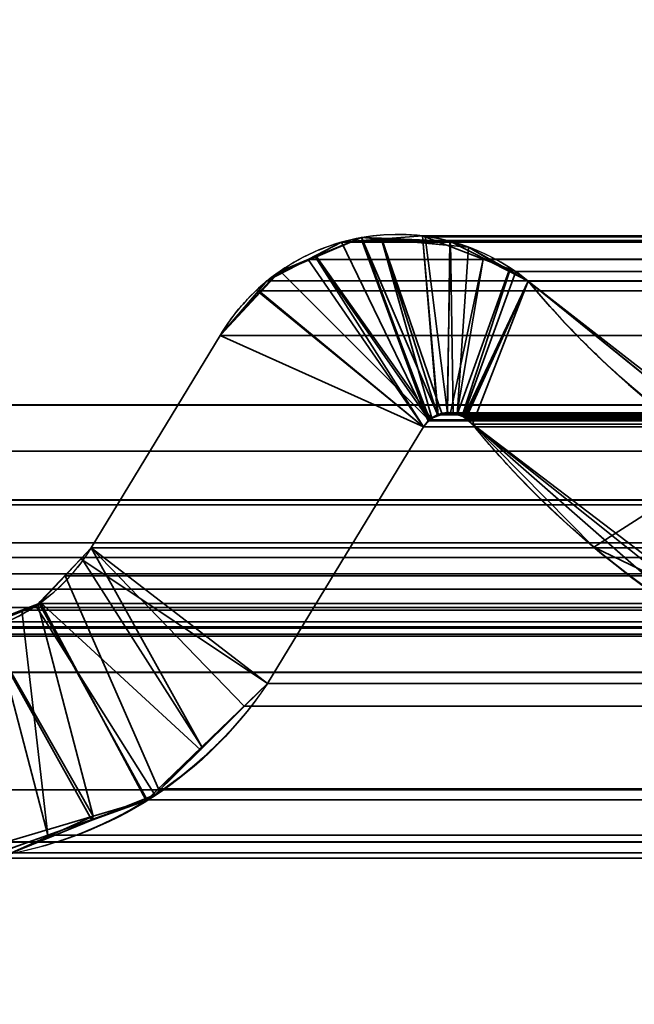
# Model space of a CAD drawing. Header units: millimetres. Extents: x -490 to 6690, y -115 to 152.
# Tile 782 of 1056: x 4035.78 to 4037.85, y 0.02 to 3.32. Entities that reach past the tile are written whole.
import ezdxf

# ---------------------------------------------------------------- set-up
doc = ezdxf.new("R2010")
doc.units = ezdxf.units.MM
doc.layers.add('152', color=253, linetype='Continuous')

# ---------------------------------------------------------------- blocks, each defined once
blk = doc.blocks.new('UG_SURFACE_004')
at = {"layer": '152', "color": 252, "linetype": 'Continuous', "lineweight": 35}
for points in [[(5144.0001, -6.2, 2202.5001), (5144.0001, 133.2, 2202.5001), (3855.9999, 133.2, 2202.5001), (3855.9999, -6.2, 2202.5001)], [(4006, -6.2, 2052.5), (4006, 133.2, 2052.5), (4994, 133.2, 2052.5), (4994, -6.2, 2052.5)]]:
    blk.add_3dface(points, dxfattribs=at)
blk = doc.blocks.new('UG_SURFACE_277')
at = {"layer": '152', "color": 254, "linetype": 'Continuous', "lineweight": 35}
for points in [[(4979.25, -10, 2032.7499), (4979.25, 136.75, 2032.7499), (4020.75, 136.75, 2032.7499), (4020.75, -10, 2032.7499)], [(4971.4999, 21, 2025.0001), (4971.4999, -8, 2025.0001), (4028.5001, -8, 2025.0001), (4028.5001, 21, 2025.0001)]]:
    blk.add_3dface(points, dxfattribs=at)
blk = doc.blocks.new('UG_SURFACE_303')
at = {"layer": '152', "color": 14, "linetype": 'Continuous', "lineweight": 35}
for points in [[(4971.3001, -10, 2024.8001), (4971.3001, 19, 2024.8001), (4028.6999, 19, 2024.8001), (4028.6999, -10, 2024.8001)], [(4967.2499, 16.25, 2020.75), (4967.2499, -22, 2020.75), (4032.7501, -22, 2020.75), (4032.7501, 16.25, 2020.75)]]:
    blk.add_3dface(points, dxfattribs=at)
blk = doc.blocks.new('UG_SURFACE_304')
at = {"layer": '152', "color": 7, "linetype": 'Continuous', "lineweight": 35}
for points in [[(4032.7501, 16, 2020.75), (4032.7501, -22, 2020.75), (4967.2499, -22, 2020.75), (4967.2499, 16, 2020.75)], [(4967, 16, 2020.4999), (4967, -22, 2020.4999), (4033, -22, 2020.4999), (4033, 16, 2020.4999)]]:
    blk.add_3dface(points, dxfattribs=at)
blk = doc.blocks.new('UG_SURFACE_309')
at = {"layer": '152', "color": 253, "linetype": 'Continuous', "lineweight": 35}
for points in [[(4036.931, 2.5886, 2016.5689), (4036.7761, 2.5225, 2016.7236), (4037.158, 1.9745, 2016.3422)], [(4036.7785, 2.5257, -7.5), (4036.7761, 2.5225, 2016.7236), (4036.931, 2.5886, 2016.5689)], [(4037.1866, 1.9923, -7.5), (4037.1647, 1.9821, -7.5), (4036.7785, 2.5257, -7.5), (4036.931, 2.5886, -7.5)], [(4036.931, 2.5886, 2016.5689), (4036.931, 2.5886, -7.5), (4036.7785, 2.5257, -7.5)], [(4036.931, 2.5886, -7.5), (4036.9978, 2.5858, -7.5), (4037.1995, 1.9983, -7.5), (4037.1866, 1.9923, -7.5)], [(4037.158, 1.9745, 2016.3422), (4037.1661, 1.9832, 2016.3338), (4036.9978, 2.5826, 2016.5024), (4036.931, 2.5886, 2016.5689)], [(4036.931, 2.5886, -7.5), (4036.931, 2.5886, 2016.5689), (4036.9978, 2.5826, 2016.5024)], [(4036.9978, 2.5826, 2016.5024), (4036.9978, 2.5858, -7.5), (4036.931, 2.5886, -7.5)], [(4037.2186, 1.9992, -7.5), (4037.1995, 1.9983, -7.5), (4036.9978, 2.5858, -7.5), (4037.2267, 2.5765, -7.5)], [(4036.9978, 2.5858, -7.5), (4036.9978, 2.5826, 2016.5024), (4037.2281, 2.5622, 2016.2721)], [(4037.2281, 2.5622, 2016.2721), (4037.2267, 2.5765, -7.5), (4036.9978, 2.5858, -7.5)], [(4036.9978, 2.5826, 2016.5024), (4037.1661, 1.9832, 2016.3338), (4037.1861, 1.9902, 2016.3136)], [(4037.1861, 1.9902, 2016.3136), (4037.2181, 2.0011, 2016.2816), (4037.2281, 2.5622, 2016.2721), (4036.9978, 2.5826, 2016.5024)], [(4037.2267, 2.5765, -7.5), (4037.2286, 2.5756, -7.5), (4037.2376, 2.0001, -7.5), (4037.2186, 1.9992, -7.5)], [(4037.2281, 2.5622, 2016.2721), (4037.2286, 2.5756, -7.5), (4037.2267, 2.5765, -7.5)], [(4037.2286, 2.5756, -7.5), (4037.2281, 2.5622, 2016.2721), (4037.2896, 2.5567, 2016.2101)], [(4037.2515, 1.9952, -7.5), (4037.2376, 2.0001, -7.5), (4037.2286, 2.5756, -7.5), (4037.425, 2.4752, -7.5)], [(4037.2896, 2.5567, 2016.2101), (4037.425, 2.4752, -7.5), (4037.2286, 2.5756, -7.5)], [(4037.2896, 2.5567, 2016.2101), (4037.2281, 2.5622, 2016.2721), (4037.2181, 2.0011, 2016.2816), (4037.2519, 1.9939, 2016.2482)], [(4037.2519, 1.9939, 2016.2482), (4037.2682, 1.9905, 2016.2318), (4037.4284, 2.4775, 2016.0718), (4037.2896, 2.5567, 2016.2101)], [(4037.2896, 2.5567, 2016.2101), (4037.4284, 2.4775, 2016.0718), (4037.425, 2.4752, -7.5)], [(4037.1385, 1.954, 2016.3615), (4036.7761, 2.5225, 2016.7236), (4036.6435, 2.4659, 2016.8564), (4036.5872, 2.4036, 2016.9129)], [(4036.6578, 2.476, -7.5), (4036.6435, 2.4659, 2016.8564), (4036.7761, 2.5225, 2016.7236)], [(4036.6578, 2.476, -7.5), (4036.7785, 2.5257, -7.5), (4037.1647, 1.9821, -7.5), (4037.158, 1.9751, -7.5)], [(4036.7761, 2.5225, 2016.7236), (4036.7785, 2.5257, -7.5), (4036.6578, 2.476, -7.5)], [(4036.7761, 2.5225, 2016.7236), (4037.1385, 1.954, 2016.3615), (4037.158, 1.9745, 2016.3422)], [(4037.4899, 2.4421, 2016.01), (4037.4284, 2.4775, 2016.0718), (4037.2682, 1.9905, 2016.2318), (4037.2801, 1.9804, 2016.2199)], [(4037.425, 2.4752, -7.5), (4037.4284, 2.4775, 2016.0718), (4037.4899, 2.4421, 2016.01)], [(4036.5915, 2.4048, -7.5), (4036.5872, 2.4036, 2016.9129), (4036.6435, 2.4659, 2016.8564)], [(4037.158, 1.9751, -7.5), (4037.1385, 1.954, -7.5), (4036.5915, 2.4048, -7.5), (4036.6578, 2.476, -7.5)], [(4036.6435, 2.4659, 2016.8564), (4036.6578, 2.476, -7.5), (4036.5915, 2.4048, -7.5)], [(4037.425, 2.4752, -7.5), (4037.4899, 2.4421, -7.5), (4037.2739, 1.9874, -7.5), (4037.2515, 1.9952, -7.5)], [(4037.4899, 2.4421, 2016.01), (4037.4899, 2.4421, -7.5), (4037.425, 2.4752, -7.5)], [(4037.2801, 1.9816, -7.5), (4037.2739, 1.9874, -7.5), (4037.4899, 2.4421, -7.5)], [(4037.3025, 1.962, -7.5), (4037.2801, 1.9816, -7.5), (4037.4899, 2.4421, -7.5)], [(4037.2801, 1.9804, 2016.2199), (4037.3025, 1.962, 2016.1977), (4037.4899, 2.4421, 2016.01)], [(4037.4899, 2.4421, -7.5), (4038.2204, 1.8511, -7.5), (4038.0893, 1.3346, -7.5), (4037.3025, 1.962, -7.5)], [(4038.2185, 1.8751, 2015.2817), (4037.4899, 2.4421, 2016.01), (4037.3025, 1.962, 2016.1977), (4037.7097, 1.5505, 2015.7902)], [(4037.4899, 2.4421, -7.5), (4037.4899, 2.4421, 2016.01), (4038.2185, 1.8751, 2015.2817)], [(4038.2185, 1.8751, 2015.2817), (4038.2204, 1.8511, -7.5), (4037.4899, 2.4421, -7.5)], [(4036.4566, 2.2595, -7.5), (4036.5915, 2.4048, -7.5), (4037.1385, 1.954, -7.5)], [(4036.5872, 2.4036, 2016.9129), (4036.5915, 2.4048, -7.5), (4036.4566, 2.2595, -7.5)], [(4037.1385, 1.954, 2016.3615), (4036.5872, 2.4036, 2016.9129), (4036.4566, 2.2595, 2017.0436)], [(4036.4566, 2.2595, -7.5), (4036.4566, 2.2595, 2017.0436), (4036.5872, 2.4036, 2016.9129)], [(4037.1385, 1.954, -7.5), (4036.6154, 1.093, -7.5), (4036.0241, 1.5475, -7.5), (4036.4566, 2.2595, -7.5)], [(4036.6154, 1.093, 2016.8846), (4037.1385, 1.954, 2016.3615), (4036.4566, 2.2595, 2017.0436), (4036.0241, 1.5475, 2017.4761)], [(4036.0241, 1.5475, 2017.4761), (4036.4566, 2.2595, 2017.0436), (4036.4566, 2.2595, -7.5), (4036.0241, 1.5475, -7.5)], [(4037.158, 1.9751, -7.5), (4037.1647, 1.9821, -7.5), (4037.1661, 1.9832, 2016.3338)], [(4037.1661, 1.9832, 2016.3338), (4037.158, 1.9745, 2016.3422), (4037.158, 1.9751, -7.5)], [(4037.1647, 1.9821, -7.5), (4037.1866, 1.9923, -7.5), (4037.1861, 1.9902, 2016.3136)], [(4037.1861, 1.9902, 2016.3136), (4037.1661, 1.9832, 2016.3338), (4037.1647, 1.9821, -7.5)], [(4037.2181, 2.0011, 2016.2816), (4037.1861, 1.9902, 2016.3136), (4037.1995, 1.9983, -7.5)], [(4037.1861, 1.9902, 2016.3136), (4037.1866, 1.9923, -7.5), (4037.1995, 1.9983, -7.5)], [(4037.1995, 1.9983, -7.5), (4037.2186, 1.9992, -7.5), (4037.2181, 2.0011, 2016.2816)], [(4037.2519, 1.9939, 2016.2482), (4037.2181, 2.0011, 2016.2816), (4037.2186, 1.9992, -7.5)], [(4037.2186, 1.9992, -7.5), (4037.2376, 2.0001, -7.5), (4037.2519, 1.9939, 2016.2482)], [(4037.2376, 2.0001, -7.5), (4037.2515, 1.9952, -7.5), (4037.2519, 1.9939, 2016.2482)], [(4037.2682, 1.9905, 2016.2318), (4037.2515, 1.9952, -7.5), (4037.2739, 1.9874, -7.5)], [(4037.2682, 1.9905, 2016.2318), (4037.2519, 1.9939, 2016.2482), (4037.2515, 1.9952, -7.5)], [(4037.2801, 1.9804, 2016.2199), (4037.2682, 1.9905, 2016.2318), (4037.2739, 1.9874, -7.5)], [(4037.2739, 1.9874, -7.5), (4037.2801, 1.9816, -7.5), (4037.2801, 1.9804, 2016.2199)], [(4037.2801, 1.9816, -7.5), (4037.3025, 1.962, -7.5), (4037.3025, 1.962, 2016.1977)], [(4037.3025, 1.962, 2016.1977), (4037.2801, 1.9804, 2016.2199), (4037.2801, 1.9816, -7.5)], [(4036.6154, 1.093, -7.5), (4037.1385, 1.954, -7.5), (4037.1385, 1.954, 2016.3615), (4036.6154, 1.093, 2016.8846)], [(4037.1385, 1.954, -7.5), (4037.158, 1.9751, -7.5), (4037.158, 1.9745, 2016.3422)], [(4037.158, 1.9745, 2016.3422), (4037.1385, 1.954, 2016.3615), (4037.1385, 1.954, -7.5)], [(4037.3025, 1.962, -7.5), (4038.0893, 1.3346, -7.5), (4038.0783, 1.3723, 2015.4219)], [(4038.0783, 1.3723, 2015.4219), (4037.7097, 1.5505, 2015.7902), (4037.3025, 1.962, -7.5)], [(4037.7097, 1.5505, 2015.7902), (4037.3025, 1.962, 2016.1977), (4037.3025, 1.962, -7.5)], [(4037.7097, 1.5505, 2015.7902), (4038.0783, 1.3723, 2015.4219), (4038.2185, 1.8751, 2015.2817)], [(4035.9893, 1.5111, -7.5), (4036.0241, 1.5475, -7.5), (4036.6154, 1.093, -7.5)], [(4035.9893, 1.5111, -7.5), (4035.9912, 1.513, 2017.5087), (4036.0241, 1.5475, 2017.4761)], [(4036.0241, 1.5475, 2017.4761), (4036.0241, 1.5475, -7.5), (4035.9893, 1.5111, -7.5)], [(4036.3951, 0.8804, 2017.1051), (4036.0241, 1.5475, 2017.4761), (4035.9912, 1.513, 2017.5087)], [(4036.0241, 1.5475, 2017.4761), (4036.3951, 0.8804, 2017.1051), (4036.6154, 1.093, 2016.8846)], [(4035.8515, 1.367, -7.5), (4035.8529, 1.3665, 2017.647), (4035.9912, 1.513, 2017.5087)], [(4035.9912, 1.513, 2017.5087), (4035.9893, 1.5111, -7.5), (4035.8515, 1.367, -7.5)], [(4035.8515, 1.367, -7.5), (4035.9893, 1.5111, -7.5), (4036.6154, 1.093, -7.5), (4036.3903, 0.8706, -7.5)], [(4036.2082, 0.7006, 2017.2918), (4036.3951, 0.8804, 2017.1051), (4035.9912, 1.513, 2017.5087), (4035.8529, 1.3665, 2017.647)], [(4035.8386, 1.3534, -7.5), (4035.6636, 1.2845, -7.5), (4035.6655, 1.287, 2017.8344), (4035.8448, 1.3578, 2017.6551)], [(4036.0308, 0.6479, 2017.4694), (4035.8448, 1.3578, 2017.6551), (4035.6655, 1.287, 2017.8344)], [(4036.3903, 0.8706, -7.5), (4036.2372, 0.7192, -7.5), (4035.8386, 1.3534, -7.5), (4035.8515, 1.367, -7.5)], [(4035.8448, 1.3578, 2017.6551), (4035.8515, 1.367, -7.5), (4035.8386, 1.3534, -7.5)], [(4035.8448, 1.3578, 2017.6551), (4035.8529, 1.3665, 2017.647), (4035.8515, 1.367, -7.5)], [(4035.8529, 1.3665, 2017.647), (4035.8448, 1.3578, 2017.6551), (4036.0308, 0.6479, 2017.4694), (4036.2082, 0.7006, 2017.2918)], [(4035.6636, 1.2845, -7.5), (4035.8386, 1.3534, -7.5), (4036.2372, 0.7192, -7.5), (4036.0265, 0.634, -7.5)], [(4035.6655, 1.287, 2017.8344), (4035.5806, 1.2536, 2017.9193), (4035.5887, 0.5166, 2017.9114), (4036.0308, 0.6479, 2017.4694)], [(4036.0265, 0.634, -7.5), (4035.7442, 0.5199, -7.5), (4035.5887, 1.2548, -7.5), (4035.6636, 1.2845, -7.5)], [(4036.3903, 0.8706, -7.5), (4036.6154, 1.093, -7.5), (4036.6154, 1.093, 2016.8846)], [(4036.6154, 1.093, 2016.8846), (4036.3951, 0.8804, 2017.1051), (4036.3903, 0.8706, -7.5)], [(4036.3951, 0.8804, 2017.1051), (4036.2082, 0.7006, 2017.2918), (4036.2372, 0.7192, -7.5)], [(4036.2372, 0.7192, -7.5), (4036.3903, 0.8706, -7.5), (4036.3951, 0.8804, 2017.1051)], [(4036.2082, 0.7006, 2017.2918), (4036.0265, 0.634, -7.5), (4036.2372, 0.7192, -7.5)], [(4036.2082, 0.7006, 2017.2918), (4036.0308, 0.6479, 2017.4694), (4036.0265, 0.634, -7.5)], [(4036.0308, 0.6479, 2017.4694), (4035.5887, 0.5166, 2017.9114), (4035.7442, 0.5199, -7.5)], [(4035.7442, 0.5199, -7.5), (4036.0265, 0.634, -7.5), (4036.0308, 0.6479, 2017.4694)]]:
    blk.add_3dface(points, dxfattribs=at)
blk = doc.blocks.new('UG_SURFACE_310')
at = {"layer": '152', "color": 253, "linetype": 'Continuous', "lineweight": 35}
for points in [[(4033.812, 4.4265, 2019.6881), (4033.8135, 2.0275, 2019.6865), (4966.1865, 2.0275, 2019.6865), (4966.188, 4.4265, 2019.6881)], [(4965.138, 3.5528, 2018.6381), (4965.137, 1.872, 2018.6372), (4034.863, 1.872, 2018.6372), (4034.862, 3.5528, 2018.6381)], [(4037.1542, 1.9735, 2016.3457), (4036.8629, 2.5729, 2016.6371), (4036.9315, 2.5782, 2016.5687)], [(4963.1371, 2.5729, 2016.6371), (4963.0685, 2.5782, 2016.5687), (4036.9315, 2.5782, 2016.5687), (4036.8629, 2.5729, 2016.6371)], [(4036.9315, 2.5782, 2016.5687), (4037.1351, 2.594, 2016.3648), (4037.1857, 1.9939, 2016.314), (4037.1594, 1.977, 2016.3405)], [(4036.9315, 2.5782, 2016.5687), (4963.0685, 2.5782, 2016.5687), (4962.8649, 2.594, 2016.3648)], [(4037.1351, 2.594, 2016.3648), (4036.9315, 2.5782, 2016.5687), (4962.8649, 2.594, 2016.3648)], [(4037.1594, 1.977, 2016.3405), (4037.1542, 1.9735, 2016.3457), (4036.9315, 2.5782, 2016.5687)], [(4037.2186, 1.9992, 2016.2816), (4037.1871, 1.9941, 2016.3131), (4037.1351, 2.594, 2016.3648), (4037.1437, 2.5908, 2016.3565)], [(4037.1871, 1.9941, 2016.3131), (4037.1857, 1.9939, 2016.314), (4037.1351, 2.594, 2016.3648)], [(4962.8649, 2.594, 2016.3648), (4962.8563, 2.5908, 2016.3565), (4037.1437, 2.5908, 2016.3565), (4037.1351, 2.594, 2016.3648)], [(4037.1437, 2.5908, 2016.3565), (4037.3387, 2.5159, 2016.1612), (4037.2295, 2.001, 2016.2704), (4037.2186, 1.9992, 2016.2816)], [(4037.1437, 2.5908, 2016.3565), (4962.8563, 2.5908, 2016.3565), (4962.6613, 2.5159, 2016.1612), (4037.3387, 2.5159, 2016.1612)], [(4036.7522, 2.515, 2016.748), (4036.8629, 2.5729, 2016.6371), (4037.1542, 1.9735, 2016.3457), (4037.1385, 1.954, 2016.3615)], [(4036.8629, 2.5729, 2016.6371), (4036.7522, 2.515, 2016.748), (4963.2478, 2.515, 2016.748)], [(4036.8629, 2.5729, 2016.6371), (4963.2478, 2.515, 2016.748), (4963.1371, 2.5729, 2016.6371)], [(4036.5853, 2.4098, 2016.9146), (4036.6135, 2.4427, 2016.8865), (4036.7522, 2.515, 2016.748), (4037.1385, 1.954, 2016.3615)], [(4963.3865, 2.4427, 2016.8865), (4963.2478, 2.515, 2016.748), (4036.7522, 2.515, 2016.748), (4036.6135, 2.4427, 2016.8865)], [(4037.25, 1.9949, 2016.2499), (4037.2295, 2.001, 2016.2704), (4037.3387, 2.5159, 2016.1612)], [(4037.3387, 2.5159, 2016.1612), (4037.4479, 2.474, 2016.052), (4037.272, 1.9885, 2016.2282), (4037.25, 1.9949, 2016.2499)], [(4037.4479, 2.474, 2016.052), (4037.3387, 2.5159, 2016.1612), (4962.6613, 2.5159, 2016.1612)], [(4037.4479, 2.474, 2016.052), (4962.6613, 2.5159, 2016.1612), (4962.5521, 2.474, 2016.052)], [(4037.2787, 1.9824, 2016.2213), (4037.272, 1.9885, 2016.2282), (4037.4479, 2.474, 2016.052), (4037.4899, 2.4421, 2016.01)], [(4962.5521, 2.474, 2016.052), (4037.4899, 2.4421, 2016.01), (4037.4479, 2.474, 2016.052)], [(4962.5521, 2.474, 2016.052), (4962.5101, 2.4421, 2016.01), (4037.4899, 2.4421, 2016.01)], [(4036.5853, 2.4098, 2016.9146), (4963.4147, 2.4098, 2016.9146), (4963.3865, 2.4427, 2016.8865)], [(4036.6135, 2.4427, 2016.8865), (4036.5853, 2.4098, 2016.9146), (4963.3865, 2.4427, 2016.8865)], [(4037.4899, 2.4421, 2016.01), (4037.3025, 1.962, 2016.1977), (4037.2787, 1.9824, 2016.2213)], [(4037.9691, 1.3788, 2015.5306), (4037.3025, 1.962, 2016.1977), (4037.4899, 2.4421, 2016.01), (4038.1222, 1.9309, 2015.3778)], [(4037.4899, 2.4421, 2016.01), (4962.5101, 2.4421, 2016.01), (4961.8778, 1.9309, 2015.3778), (4038.1222, 1.9309, 2015.3778)], [(4036.4566, 2.2595, 2017.0436), (4036.5853, 2.4098, 2016.9146), (4037.1385, 1.954, 2016.3615)], [(4036.4566, 2.2595, 2017.0436), (4963.5434, 2.2595, 2017.0436), (4963.4147, 2.4098, 2016.9146), (4036.5853, 2.4098, 2016.9146)], [(4036.0241, 1.5475, 2017.4761), (4036.4566, 2.2595, 2017.0436), (4037.1385, 1.954, 2016.3615), (4036.6154, 1.093, 2016.8846)], [(4963.9759, 1.5475, 2017.4761), (4963.5434, 2.2595, 2017.0436), (4036.4566, 2.2595, 2017.0436), (4036.0241, 1.5475, 2017.4761)], [(4966.2113, 1.5794, 2019.7115), (4033.8135, 2.0275, 2019.6865), (4033.7391, 1.13, 2019.7611)], [(4966.2113, 1.5794, 2019.7115), (4966.1865, 2.0275, 2019.6865), (4033.8135, 2.0275, 2019.6865)], [(4962.8406, 1.9764, 2016.3403), (4037.1594, 1.977, 2016.3405), (4037.1857, 1.9939, 2016.314)], [(4962.8406, 1.9764, 2016.3403), (4037.1857, 1.9939, 2016.314), (4037.1871, 1.9941, 2016.3131)], [(4037.1871, 1.9941, 2016.3131), (4037.2186, 1.9992, 2016.2816), (4962.7814, 1.9987, 2016.2816)], [(4962.7814, 1.9987, 2016.2816), (4962.811, 1.9952, 2016.3109), (4037.1871, 1.9941, 2016.3131)], [(4962.811, 1.9952, 2016.3109), (4962.8129, 1.9939, 2016.3128), (4037.1871, 1.9941, 2016.3131)], [(4037.1871, 1.9941, 2016.3131), (4962.8129, 1.9939, 2016.3128), (4962.8406, 1.9764, 2016.3403)], [(4962.7662, 2.0006, 2016.2661), (4037.2186, 1.9992, 2016.2816), (4037.2295, 2.001, 2016.2704)], [(4962.7662, 2.0006, 2016.2661), (4962.7814, 1.9987, 2016.2816), (4037.2186, 1.9992, 2016.2816)], [(4037.2295, 2.001, 2016.2704), (4962.75, 1.9955, 2016.2499), (4962.7662, 2.0006, 2016.2661)], [(4037.2295, 2.001, 2016.2704), (4037.25, 1.9949, 2016.2499), (4962.75, 1.9955, 2016.2499)], [(4962.728, 1.9885, 2016.2282), (4962.75, 1.9955, 2016.2499), (4037.25, 1.9949, 2016.2499)], [(4962.728, 1.9885, 2016.2282), (4037.25, 1.9949, 2016.2499), (4037.272, 1.9885, 2016.2282)], [(4037.272, 1.9885, 2016.2282), (4962.7213, 1.9824, 2016.2213), (4962.728, 1.9885, 2016.2282)], [(4037.272, 1.9885, 2016.2282), (4037.2787, 1.9824, 2016.2213), (4962.7213, 1.9824, 2016.2213)], [(4037.3025, 1.962, 2016.1977), (4962.6975, 1.962, 2016.1977), (4962.7213, 1.9824, 2016.2213), (4037.2787, 1.9824, 2016.2213)], [(4036.6154, 1.093, 2016.8846), (4037.1385, 1.954, 2016.3615), (4962.8615, 1.954, 2016.3615), (4963.3846, 1.093, 2016.8846)], [(4962.8615, 1.954, 2016.3615), (4037.1385, 1.954, 2016.3615), (4037.1542, 1.9735, 2016.3457)], [(4037.1542, 1.9735, 2016.3457), (4037.1594, 1.977, 2016.3405), (4962.8406, 1.9764, 2016.3403)], [(4962.8406, 1.9764, 2016.3403), (4962.8477, 1.9718, 2016.3476), (4037.1542, 1.9735, 2016.3457)], [(4962.8477, 1.9718, 2016.3476), (4962.8615, 1.954, 2016.3615), (4037.1542, 1.9735, 2016.3457)], [(4037.9691, 1.3788, 2015.5306), (4962.0309, 1.3788, 2015.5306), (4962.6975, 1.962, 2016.1977), (4037.3025, 1.962, 2016.1977)], [(4034.8849, 1.7081, 2018.615), (4034.863, 1.872, 2018.6372), (4965.137, 1.872, 2018.6372)], [(4034.8849, 1.7081, 2018.615), (4965.137, 1.872, 2018.6372), (4965.1151, 1.7081, 2018.615)], [(4965.1151, 1.7081, 2018.615), (4965.1084, 1.6925, 2018.6086), (4034.8916, 1.6925, 2018.6086), (4034.8849, 1.7081, 2018.615)], [(4034.8916, 1.6925, 2018.6086), (4965.1084, 1.6925, 2018.6086), (4965.0559, 1.5646, 2018.5559)], [(4034.9441, 1.5646, 2018.5559), (4034.8916, 1.6925, 2018.6086), (4965.0559, 1.5646, 2018.5559)], [(4033.7391, 1.13, 2019.7611), (4966.2609, 1.13, 2019.7611), (4966.2113, 1.5794, 2019.7115)], [(4965.0559, 1.5646, 2018.5559), (4965.0164, 1.5155, 2018.5165), (4034.9836, 1.5155, 2018.5165), (4034.9441, 1.5646, 2018.5559)], [(4035.9364, 1.4539, 2017.5636), (4036.0241, 1.5475, 2017.4761), (4036.5367, 1.0171, 2016.963), (4036.2496, 0.7397, 2017.2501)], [(4035.9364, 1.4539, 2017.5636), (4964.0636, 1.4539, 2017.5636), (4963.9759, 1.5475, 2017.4761), (4036.0241, 1.5475, 2017.4761)], [(4036.6154, 1.093, 2016.8846), (4036.5367, 1.0171, 2016.963), (4036.0241, 1.5475, 2017.4761)], [(4034.9836, 1.5155, 2018.5165), (4965.0164, 1.5155, 2018.5165), (4964.973, 1.4609, 2018.4729), (4035.027, 1.4609, 2018.4729)], [(4035.027, 1.4609, 2018.4729), (4964.973, 1.4609, 2018.4729), (4964.9315, 1.4092, 2018.4317)], [(4035.0685, 1.4092, 2018.4317), (4035.027, 1.4609, 2018.4729), (4964.9315, 1.4092, 2018.4317)], [(4036.2496, 0.7397, 2017.2501), (4036.2115, 0.7026, 2017.2884), (4035.85, 1.3615, 2017.6499), (4035.9364, 1.4539, 2017.5636)], [(4964.15, 1.3615, 2017.6499), (4035.9364, 1.4539, 2017.5636), (4035.85, 1.3615, 2017.6499)], [(4964.15, 1.3615, 2017.6499), (4964.0636, 1.4539, 2017.5636), (4035.9364, 1.4539, 2017.5636)], [(4964.9315, 1.4092, 2018.4317), (4964.828, 1.3474, 2018.328), (4035.172, 1.3474, 2018.328), (4035.0685, 1.4092, 2018.4317)], [(4035.7914, 1.3386, 2017.7085), (4035.85, 1.3615, 2017.6499), (4036.2115, 0.7026, 2017.2884), (4035.8782, 0.5841, 2017.6218)], [(4035.85, 1.3615, 2017.6499), (4035.7914, 1.3386, 2017.7085), (4964.2086, 1.3386, 2017.7085)], [(4035.85, 1.3615, 2017.6499), (4964.2086, 1.3386, 2017.7085), (4964.15, 1.3615, 2017.6499)], [(4035.2802, 1.2826, 2018.2195), (4035.172, 1.3474, 2018.328), (4964.828, 1.3474, 2018.328)], [(4035.2802, 1.2826, 2018.2195), (4964.828, 1.3474, 2018.328), (4964.7198, 1.2826, 2018.2195)], [(4035.6913, 1.2995, 2017.8087), (4035.7914, 1.3386, 2017.7085), (4035.8782, 0.5841, 2017.6218)], [(4035.6913, 1.2995, 2017.8087), (4964.3087, 1.2995, 2017.8087), (4964.2086, 1.3386, 2017.7085), (4035.7914, 1.3386, 2017.7085)], [(4035.8782, 0.5841, 2017.6218), (4035.6607, 0.5068, 2017.8392), (4035.5697, 1.252, 2017.9305), (4035.6913, 1.2995, 2017.8087)], [(4964.4303, 1.252, 2017.9305), (4035.6913, 1.2995, 2017.8087), (4035.5697, 1.252, 2017.9305)], [(4964.4303, 1.252, 2017.9305), (4964.3087, 1.2995, 2017.8087), (4035.6913, 1.2995, 2017.8087)], [(4964.7198, 1.2826, 2018.2195), (4964.6797, 1.2784, 2018.1797), (4035.3203, 1.2784, 2018.1797), (4035.2802, 1.2826, 2018.2195)], [(4035.3203, 1.2784, 2018.1797), (4964.6797, 1.2784, 2018.1797), (4964.4871, 1.258, 2017.9873), (4035.5129, 1.258, 2017.9873)], [(4035.5697, 1.252, 2017.9305), (4035.5129, 1.258, 2017.9873), (4964.4871, 1.258, 2017.9873)], [(4035.5697, 1.252, 2017.9305), (4964.4871, 1.258, 2017.9873), (4964.4303, 1.252, 2017.9305)], [(4033.7391, 1.13, 2019.7611), (4033.0725, -3.683, 2020.4275), (4966.9275, -3.683, 2020.4275), (4966.2609, 1.13, 2019.7611)], [(4036.6154, 1.093, 2016.8846), (4963.3846, 1.093, 2016.8846), (4963.4633, 1.0171, 2016.963), (4036.5367, 1.0171, 2016.963)], [(4036.5367, 1.0171, 2016.963), (4963.4633, 1.0171, 2016.963), (4963.7504, 0.7397, 2017.2501), (4036.2496, 0.7397, 2017.2501)], [(4034.0147, -3.8215, 2019.485), (4034.7242, 0.736, 2018.7755), (4965.2758, 0.736, 2018.7755), (4965.9853, -3.8215, 2019.485)], [(4035.079, 0.5619, 2018.4212), (4964.921, 0.5619, 2018.4212), (4965.2758, 0.736, 2018.7755), (4034.7242, 0.736, 2018.7755)], [(4036.2115, 0.7026, 2017.2884), (4963.7504, 0.7397, 2017.2501), (4963.7885, 0.7026, 2017.2884)], [(4036.2115, 0.7026, 2017.2884), (4036.2496, 0.7397, 2017.2501), (4963.7504, 0.7397, 2017.2501)], [(4963.7885, 0.7026, 2017.2884), (4035.8782, 0.5841, 2017.6218), (4036.2115, 0.7026, 2017.2884)], [(4963.7885, 0.7026, 2017.2884), (4964.1218, 0.5841, 2017.6218), (4035.8782, 0.5841, 2017.6218)], [(4964.921, 0.5619, 2018.4212), (4035.079, 0.5619, 2018.4212), (4035.0814, 0.5605, 2018.4186)], [(4964.9186, 0.5605, 2018.4186), (4964.921, 0.5619, 2018.4212), (4035.0814, 0.5605, 2018.4186)], [(4035.6607, 0.5068, 2017.8392), (4964.1218, 0.5841, 2017.6218), (4964.3393, 0.5068, 2017.8392)], [(4035.6607, 0.5068, 2017.8392), (4035.8782, 0.5841, 2017.6218), (4964.1218, 0.5841, 2017.6218)], [(4035.0814, 0.5605, 2018.4186), (4035.4695, 0.5245, 2018.0304), (4964.5305, 0.5245, 2018.0304), (4964.9186, 0.5605, 2018.4186)], [(4964.3393, 0.5068, 2017.8392), (4035.4695, 0.5245, 2018.0304), (4035.6607, 0.5068, 2017.8392)], [(4964.3393, 0.5068, 2017.8392), (4964.5305, 0.5245, 2018.0304), (4035.4695, 0.5245, 2018.0304)]]:
    blk.add_3dface(points, dxfattribs=at)

msp = doc.modelspace()

# ---------------------------------------------------------------- linework, layer by layer
at = {"layer": '152', "linetype": 'Continuous', "lineweight": -3}
for p, q in [((4037.4899, 2.4421, 2016.0101), (4962.5101, 2.4421, 2016.0101)), ((4037.4899, 2.4421, -7.5), (4037.4899, 2.4421, 2016.0101)), ((4036.0239, 1.5475, -7.5), (4036.4564, 2.2595, -7.5)), ((4036.4564, 2.2595, 2017.0436), (4036.0239, 1.5475, 2017.4761)), ((4036.4564, 2.2595, 2017.0436), (4036.0239, 1.5475, 2017.4761)), ((4036.4564, 2.2595, -7.5), (4036.4564, 2.2595, 2017.0436)), ((4036.4564, 2.2595, 2017.0436), (4963.5436, 2.2595, 2017.0436)), ((4966.1866, 2.0275, 2019.6866), (4033.8134, 2.0275, 2019.6866)), ((4036.6154, 1.093, -7.5), (4037.1384, 1.954, -7.5)), ((4036.6154, 1.093, 2016.8846), (4037.1384, 1.954, 2016.3616)), ((4036.6154, 1.093, 2016.8846), (4037.1384, 1.954, 2016.3616)), ((4037.1384, 1.954, 2016.3616), (4037.1384, 1.954, -7.5)), ((4962.8616, 1.954, 2016.3616), (4037.1384, 1.954, 2016.3616)), ((4037.3024, 1.962, 2016.1976), (4037.3024, 1.962, -7.5)), ((4962.6976, 1.962, 2016.1976), (4037.3024, 1.962, 2016.1976)), ((4034.8629, 1.872, 2018.6371), (4965.1371, 1.872, 2018.6371)), ((4036.0239, 1.5475, 2017.4761), (4963.9761, 1.5475, 2017.4761)), ((4036.0239, 1.5475, -7.5), (4036.0239, 1.5475, 2017.4761)), ((4966.2611, 1.13, 2019.7611), (4033.7389, 1.13, 2019.7611)), ((4036.6154, 1.093, 2016.8846), (4036.6154, 1.093, -7.5)), ((4963.3846, 1.093, 2016.8846), (4036.6154, 1.093, 2016.8846)), ((4965.2756, 0.736, 2018.7756), (4034.7244, 0.736, 2018.7756))]:
    msp.add_line(p, q, dxfattribs=at)
for centre, radius, start, end in [((4037.0514, 1.9081, -7.5), 0.691, 50.6096, 149.4322), ((4037.2232, 1.9014, -7.5), 0.0997, 37.389, 148.1965)]:
    msp.add_arc(centre, radius, start, end, dxfattribs=at)
at = {"layer": '152', "linetype": 'Continuous', "lineweight": -3, "extrusion": (0, 0, -1)}
for centre, radius, start, end in [((-4039.7, 4.2608, 7.5), 2.8622, 251.1259, 320.5493), ((-4039.6718, 3.9004, 7.5), 3.0612, 247.815, 320.7127), ((-4035.489, 1.873, 7.5), 0.6261, 211.3213, 359.9101), ((-4035.4933, 1.8498, 7.5), 1.3535, 213.9994, 304.6187)]:
    msp.add_arc(centre, radius, start, end, dxfattribs=at)
at = {"layer": '152', "linetype": 'Continuous', "lineweight": -3}
for points, knots in [([(4036.4564, 2.2595, 2017.0436), (4036.4999, 2.3332, 2017.0001), (4036.5548, 2.3946, 2016.9452), (4036.6903, 2.5055, 2016.8097), (4036.7761, 2.5483, 2016.7239), (4036.9521, 2.5982, 2016.5479), (4037.0447, 2.6051, 2016.4553), (4037.2428, 2.5808, 2016.2572), (4037.3512, 2.5418, 2016.1488), (4037.4622, 2.464, 2016.0378), (4037.4762, 2.4534, 2016.0238), (4037.4899, 2.4421, 2016.0101)], [0, 0, 0, 0, 0.182649, 0.182649, 0.421373, 0.421373, 0.66571, 0.66571, 0.957818, 0.957818, 1, 1, 1, 1]), ([(4037.4899, 2.4421, 2016.0101), (4037.914, 1.9268, 2015.586), (4038.4417, 1.6303, 2015.0583), (4039.5212, 1.3503, 2013.9788), (4040.0853, 1.3677, 2013.4147), (4040.6259, 1.5525, 2012.8741)], [0, 0, 0, 0, 0.5, 0.5, 1, 1, 1, 1]), ([(4037.3024, 1.962, 2016.1976), (4037.2936, 1.9735, 2016.2064), (4037.2829, 1.9823, 2016.2171), (4037.2584, 1.996, 2016.2416), (4037.2439, 2.0001, 2016.2561), (4037.2149, 2.0019, 2016.2851), (4037.2, 1.9996, 2016.3), (4037.1748, 1.9894, 2016.3252), (4037.1639, 1.9827, 2016.3361), (4037.1485, 1.968, 2016.3515), (4037.143, 1.9615, 2016.357), (4037.1384, 1.954, 2016.3616)], [0, 0, 0, 0, 0.201535, 0.201535, 0.443225, 0.443225, 0.689084, 0.689084, 0.883235, 0.883235, 1, 1, 1, 1]), ([(4040.8277, 1.0658, 2012.6723), (4040.2264, 0.8206, 2013.2736), (4039.5952, 0.7769, 2013.9048), (4038.3767, 1.057, 2015.1233), (4037.7777, 1.3811, 2015.7223), (4037.3024, 1.962, 2016.1976)], [0, 0, 0, 0, 0.5, 0.5, 1, 1, 1, 1]), ([(4034.8629, 1.872, 2018.6371), (4034.863, 1.8164, 2018.637), (4034.8709, 1.76, 2018.6291), (4034.8991, 1.6564, 2018.6009), (4034.9197, 1.6078, 2018.5803), (4034.9787, 1.5035, 2018.5213), (4035.0219, 1.4514, 2018.4781), (4035.133, 1.3506, 2018.367), (4035.206, 1.3089, 2018.294), (4035.3742, 1.2495, 2018.1258), (4035.4733, 1.2396, 2018.0267), (4035.6661, 1.2646, 2017.8339), (4035.7634, 1.3002, 2017.7366), (4035.9152, 1.4074, 2017.5848), (4035.9765, 1.4696, 2017.5235), (4036.0239, 1.5475, 2017.4761)], [0, 0, 0, 0, 0.082175, 0.082175, 0.163669, 0.163669, 0.279192, 0.279192, 0.440008, 0.440008, 0.642983, 0.642983, 0.847355, 0.847355, 1, 1, 1, 1]), ([(4036.6154, 1.093, 2016.8846), (4036.3791, 0.7427, 2017.1209), (4036.0486, 0.5694, 2017.4514), (4035.3761, 0.4591, 2018.1239), (4035.0303, 0.5249, 2018.4697), (4034.7244, 0.736, 2018.7756)], [0, 0, 0, 0, 0.5, 0.5, 1, 1, 1, 1])]:
    msp.add_open_spline(points, degree=3, knots=knots, dxfattribs=at)
for points, weights in [([(4036.4564, 2.2595, 2017.0436), (4036.6181, 2.5332, 2016.8819), (4036.9129, 2.6919, 2016.5871), (4037.2442, 2.6439, 2016.2558), (4037.4899, 2.4421, 2016.0101)], [1, 0.825312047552, 0.76708273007, 0.825312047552, 1]), ([(4037.4899, 2.4421, 2016.0101), (4038.0583, 1.7514, 2015.4417), (4038.8663, 1.3219, 2014.6337), (4039.7795, 1.2631, 2013.7205), (4040.6259, 1.5525, 2012.8741)], [1, 0.911013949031, 0.881351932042, 0.911013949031, 1]), ([(4037.3024, 1.962, 2016.1976), (4037.2706, 2.0036, 2016.2294), (4037.2173, 2.0212, 2016.2827), (4037.166, 1.9985, 2016.334), (4037.1384, 1.954, 2016.3616)], [1, 0.783894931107, 0.711859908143, 0.783894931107, 1]), ([(4040.8277, 1.0658, 2012.6723), (4039.8944, 0.6852, 2013.6056), (4038.861, 0.7111, 2014.639), (4037.9407, 1.1819, 2015.5593), (4037.3024, 1.962, 2016.1976)], [1, 0.902193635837, 0.869591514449, 0.902193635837, 1]), ([(4036.6154, 1.093, 2016.8846), (4036.2995, 0.6247, 2017.2005), (4035.7754, 0.3559, 2017.7246), (4035.1893, 0.4151, 2018.3107), (4034.7244, 0.736, 2018.7756)], [1, 0.851637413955, 0.802183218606, 0.851637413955, 1])]:
    msp.add_rational_spline(points, weights, degree=4, dxfattribs=at)
msp.add_rational_spline([(4034.8629, 1.872, 2018.6371), (4034.8632, 1.683, 2018.6368), (4034.9418, 1.4571, 2018.5582), (4035.1384, 1.3209, 2018.3616), (4035.5026, 1.2191, 2017.9974), (4035.7413, 1.2336, 2017.7587), (4035.9257, 1.386, 2017.5743), (4036.0239, 1.5475, 2017.4761)], [1, 1, 0.972550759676, 1, 1, 0.972550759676, 1, 1], degree=4, knots=[0, 0, 0, 0, 0, 0.5, 0.5, 0.5, 1, 1, 1, 1, 1], dxfattribs=at)

# ---------------------------------------------------------------- block references
for name in ['UG_SURFACE_277', 'UG_SURFACE_004', 'UG_SURFACE_303', 'UG_SURFACE_304', 'UG_SURFACE_309', 'UG_SURFACE_310']:
    msp.add_blockref(name, (0, 0), dxfattribs=at)

doc.saveas('drawing.dxf')
